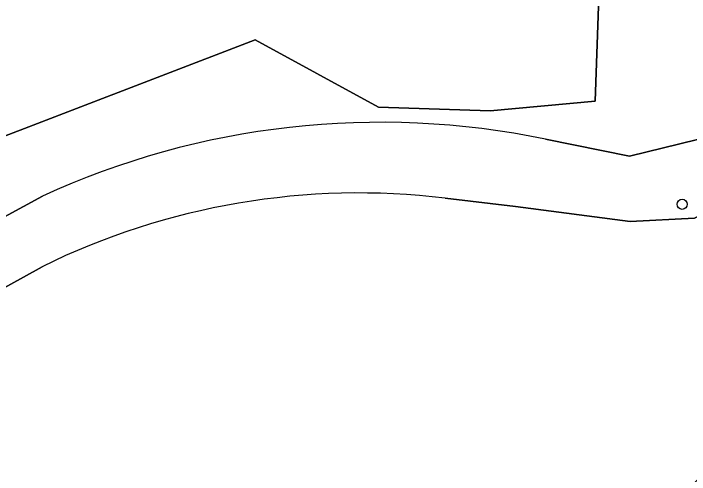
# Model space of a CAD drawing. Extents: x 155018 to 156648, y 383979 to 385733.
# Drawn here: x 155646.3 to 155711.7, y 384519.1 to 384563.7 of the extents above; entities that cross this region are included whole.
import ezdxf

# ---------------------------------------------------------------- set-up
doc = ezdxf.new("R2010")
doc.units = 0
for name, color, linetype in [('IMGEO_Boom', 7, 'Continuous'), ('IMGEO_Groenvoorziening', 7, 'Continuous'), ('IMGEO_Loofbos', 7, 'Continuous'), ('IMGEO_Oever', 7, 'Continuous'), ('IMGEO_Waterloop', 7, 'Continuous')]:
    doc.layers.add(name, color=color, linetype=linetype)

msp = doc.modelspace()

# ---------------------------------------------------------------- linework, layer by layer
at = {"layer": 'IMGEO_Boom'}
msp.add_circle((155711.007, 384545.271), 0.489, dxfattribs=at)
at = {"layer": 'IMGEO_Groenvoorziening'}
for points in [[(155745.558, 384546.234), (155737.689, 384539.966), (155733.143, 384546.074), (155732.864, 384546.32), (155726.272, 384552.123), (155725.044, 384554.696), (155727.128, 384559.109), (155731.69, 384563.012), (155735.166, 384564.977), (155729.076, 384566.603), (155725.076, 384571.246), (155719.719, 384574.317), (155713.647, 384574.888), (155705.862, 384571.888), (155702.933, 384565.388), (155702.576, 384555.246), (155692.433, 384554.317), (155681.647, 384554.674), (155669.704, 384561.185), (155614.893, 384540.13), (155584.354, 384560.417)], [(155587.125, 384554.956), (155588.618, 384553.545), (155601.667, 384544.752), (155613.351, 384536.784), (155617.862, 384533.944), (155620.631, 384533.192), (155623.442, 384532.5), (155626.434, 384532.492), (155629.597, 384534.545), (155634.404, 384538.062), (155649.125, 384546.066)], [(155697.798, 384551.566), (155705.924, 384549.926), (155715.646, 384552.312), (155721.738, 384552.554), (155730.63, 384544.16), (155730.654, 384544.137), (155732.38, 384541.954), (155735.627, 384536.998), (155710.135, 384512.311)]]:
    msp.add_lwpolyline(points, dxfattribs=at)
msp.add_arc((155681.83, 384474.762), 78.447, 78.25491, 114.63912, dxfattribs=at)
at = {"layer": 'IMGEO_Loofbos'}
msp.add_lwpolyline([(155584.354, 384560.417), (155614.893, 384540.13), (155669.704, 384561.185), (155681.647, 384554.674), (155692.433, 384554.317), (155702.576, 384555.246), (155702.933, 384565.388), (155705.862, 384571.888), (155713.647, 384574.888), (155719.719, 384574.317), (155725.076, 384571.246), (155729.076, 384566.603), (155735.166, 384564.977)], dxfattribs=at)
at = {"layer": 'IMGEO_Oever'}
for points in [[(155584.516, 384557.469), (155586.749, 384554.342), (155599.371, 384545.678), (155608.778, 384539.424), (155611.45, 384537.539), (155616.837, 384533.971), (155618.841, 384532.662), (155623.381, 384530.149), (155628.356, 384528.391), (155631.253, 384528.98), (155635.629, 384531.247), (155640.904, 384534.721), (155649.082, 384539.231)], [(155649.125, 384546.066), (155634.404, 384538.062), (155629.597, 384534.545), (155626.434, 384532.492), (155623.442, 384532.5), (155620.631, 384533.192), (155617.862, 384533.944), (155613.351, 384536.784), (155601.667, 384544.752), (155588.618, 384553.545), (155587.125, 384554.956)], [(155710.135, 384512.311), (155735.627, 384536.998), (155732.38, 384541.954), (155730.654, 384544.137), (155730.63, 384544.16), (155721.738, 384552.554), (155715.646, 384552.312), (155705.924, 384549.926), (155697.798, 384551.566)], [(155688.091, 384545.867), (155694.892, 384545.045), (155705.98, 384543.611), (155712.184, 384543.939), (155717.083, 384546.335), (155721.421, 384547.369), (155726.952, 384544.147), (155727.794, 384543.2), (155729.005, 384543.281), (155729.744, 384542.659), (155731.897, 384536.916), (155722.612, 384528.388), (155709.193, 384515.417), (155701.693, 384508.481), (155694.585, 384504.171)]]:
    msp.add_lwpolyline(points, dxfattribs=at)
for centre, radius, start, end in [((155681.83, 384474.762), 78.447, 78.25491, 114.63912), ((155679.769, 384476.815), 69.552, 83.12787, 116.18098)]:
    msp.add_arc(centre, radius, start, end, dxfattribs=at)
at = {"layer": 'IMGEO_Waterloop'}
for points in [[(155649.082, 384539.231), (155640.904, 384534.721), (155635.629, 384531.247), (155631.253, 384528.98), (155628.356, 384528.391), (155623.381, 384530.149), (155618.841, 384532.662), (155616.837, 384533.971), (155611.45, 384537.539), (155608.778, 384539.424), (155599.371, 384545.678), (155586.749, 384554.342), (155584.516, 384557.469)], [(155694.585, 384504.171), (155701.693, 384508.481), (155709.193, 384515.417), (155722.612, 384528.388), (155731.897, 384536.916), (155729.744, 384542.659), (155729.005, 384543.281), (155727.794, 384543.2), (155726.952, 384544.147), (155721.421, 384547.369), (155717.083, 384546.335), (155712.184, 384543.939), (155705.98, 384543.611), (155694.892, 384545.045), (155688.091, 384545.867)]]:
    msp.add_lwpolyline(points, dxfattribs=at)
msp.add_arc((155679.769, 384476.815), 69.552, 83.12787, 116.18098, dxfattribs=at)

doc.saveas('drawing.dxf')
